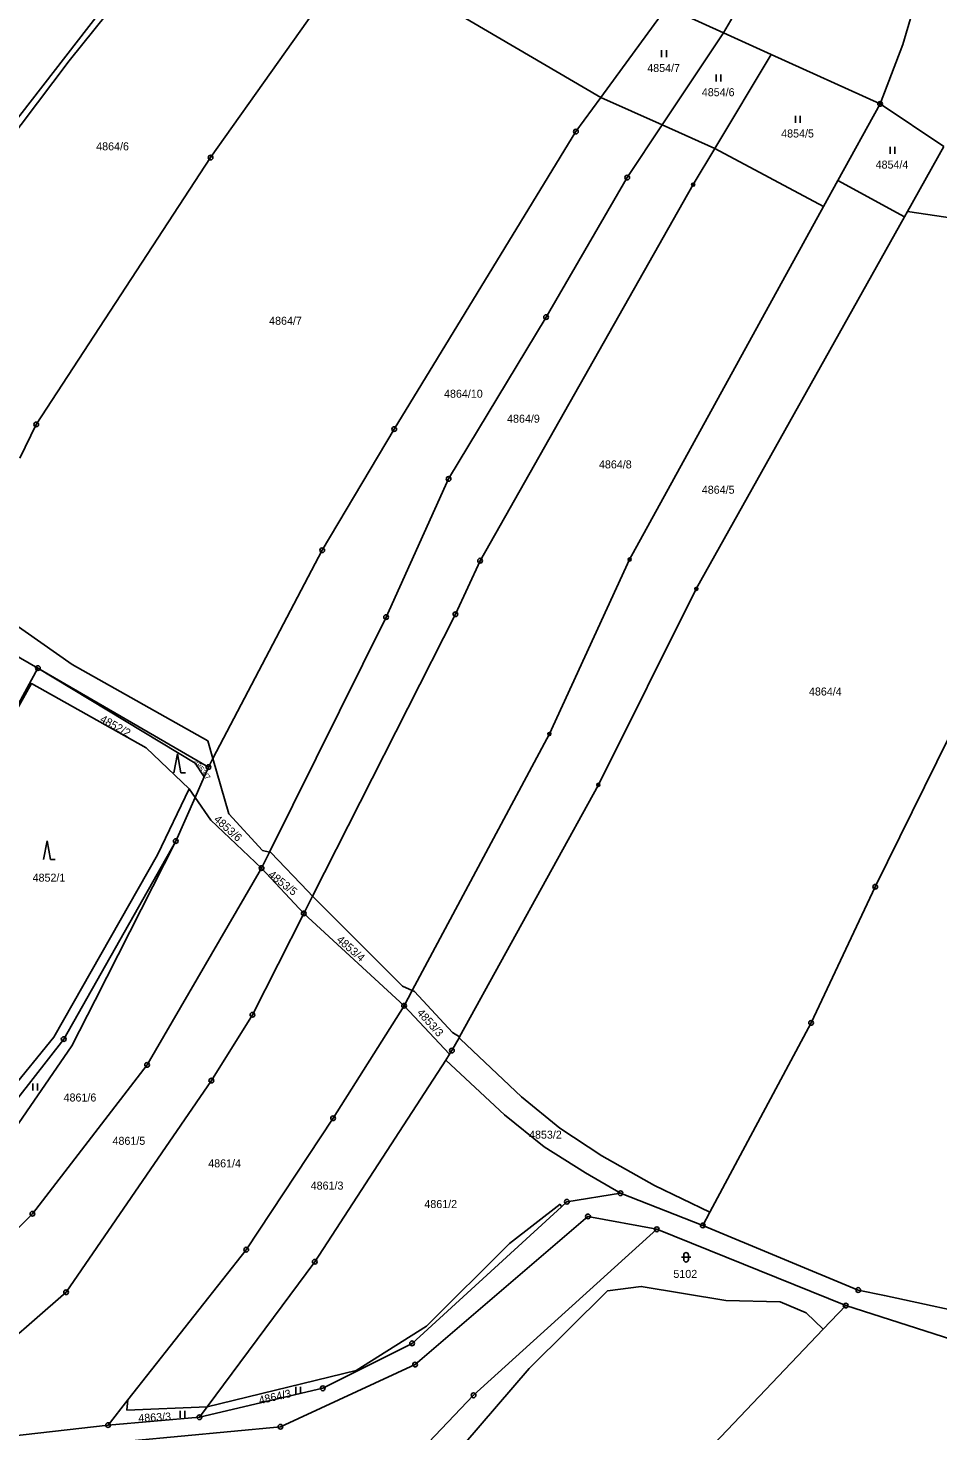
# Model space of a CAD drawing. Extents: x -644096 to -634268, y -1141430 to -1133463.
# Drawn here: x -637402.3 to -637209, y -1138384.4 to -1138086.4 of the extents above; entities that cross this region are included whole.
import ezdxf

# ---------------------------------------------------------------- set-up
doc = ezdxf.new("R2010")
doc.units = 0
for name, color, linetype in [('_CIVIL_CONSTRUCTION', 7, 'Continuous'), ('M_Svah_Nasyp', 7, 'Continuous'), ('spodek_zarez', 7, 'Continuous'), ('svrsek_osa_sjezdy', 7, 'Continuous'), ('svrsek_osa_terminal_VRT', 7, 'Continuous'), ('svrsek_osa_VRT', 7, 'Continuous'), ('terminal_VRT', 7, 'Continuous')]:
    doc.layers.add(name, color=color, linetype=linetype)

msp = doc.modelspace()

# ---------------------------------------------------------------- linework, layer by layer
at = {"layer": '_CIVIL_CONSTRUCTION'}
for centre, radius in [((-637221.32, -1138102.48), 0.5), ((-637221.32, -1138102.48), 0.5), ((-637221.32, -1138102.48), 0.0303), ((-637221.32, -1138102.48), 0.0303), ((-637285.94, -1138108.37), 0.5), ((-637285.94, -1138108.37), 0.0303), ((-637363.53, -1138113.9), 0.5), ((-637363.53, -1138113.9), 0.0303), ((-637275.03, -1138118.12), 0.5), ((-637275.03, -1138118.12), 0.0303), ((-637261.01, -1138119.64), 0.335), ((-637261.01, -1138119.64), 0.0203), ((-637292.26, -1138147.76), 0.5), ((-637292.26, -1138147.76), 0.0303), ((-637400.57, -1138170.57), 0.5), ((-637400.57, -1138170.57), 0.0303), ((-637324.51, -1138171.57), 0.5), ((-637324.51, -1138171.57), 0.0303), ((-637312.98, -1138182.15), 0.5), ((-637312.98, -1138182.15), 0.0303), ((-637339.82, -1138197.29), 0.5), ((-637339.82, -1138197.29), 0.0303), ((-637306.28, -1138199.51), 0.5), ((-637306.28, -1138199.51), 0.0303), ((-637274.51, -1138199.26), 0.335), ((-637274.51, -1138199.26), 0.0203), ((-637260.35, -1138205.52), 0.335), ((-637260.35, -1138205.52), 0.0203), ((-637326.24, -1138211.49), 0.5), ((-637326.24, -1138211.49), 0.0303), ((-637311.51, -1138210.9), 0.5), ((-637311.51, -1138210.9), 0.0303), ((-637400.2, -1138222.32), 0.5), ((-637400.2, -1138222.32), 0.0303), ((-637291.56, -1138236.32), 0.335), ((-637291.56, -1138236.32), 0.0203), ((-637363.99, -1138243.36), 0.5), ((-637363.99, -1138243.36), 0.0303), ((-637281.15, -1138247.12), 0.335), ((-637281.15, -1138247.12), 0.0203), ((-637370.94, -1138259.08), 0.5), ((-637370.94, -1138259.08), 0.0303), ((-637352.69, -1138264.82), 0.5), ((-637352.69, -1138264.82), 0.0303), ((-637222.34, -1138268.77), 0.5), ((-637222.34, -1138268.77), 0.0303), ((-637343.73, -1138274.45), 0.5), ((-637343.73, -1138274.45), 0.0303), ((-637322.42, -1138294.05), 0.5), ((-637322.42, -1138294.05), 0.0303), ((-637354.63, -1138295.97), 0.5), ((-637354.63, -1138295.97), 0.0303), ((-637235.98, -1138297.69), 0.5), ((-637235.98, -1138297.69), 0.0303), ((-637394.74, -1138301.14), 0.5), ((-637394.74, -1138301.14), 0.0303), ((-637312.27, -1138303.56), 0.5), ((-637312.27, -1138303.56), 0.0303), ((-637377.01, -1138306.6), 0.5), ((-637377.01, -1138306.6), 0.0303), ((-637363.37, -1138309.95), 0.5), ((-637363.37, -1138309.95), 0.0303), ((-637337.5, -1138317.95), 0.5), ((-637337.5, -1138317.95), 0.0303), ((-637276.46, -1138333.86), 0.5), ((-637287.84, -1138335.69), 0.5), ((-637287.84, -1138335.69), 0.0303), ((-637276.46, -1138333.86), 0.0303), ((-637401.39, -1138338.22), 0.5), ((-637401.39, -1138338.22), 0.0303), ((-637283.36, -1138338.8), 0.5), ((-637283.36, -1138338.8), 0.0303), ((-637268.74, -1138341.54), 0.5), ((-637268.74, -1138341.54), 0.0303), ((-637258.97, -1138340.71), 0.5), ((-637258.97, -1138340.71), 0.0303), ((-637355.96, -1138345.86), 0.5), ((-637355.96, -1138345.86), 0.0303), ((-637341.39, -1138348.44), 0.5), ((-637341.39, -1138348.44), 0.0303), ((-637394.24, -1138354.89), 0.5), ((-637225.96, -1138354.43), 0.5), ((-637225.96, -1138354.43), 0.0303), ((-637394.24, -1138354.89), 0.0303), ((-637228.62, -1138357.72), 0.5), ((-637228.62, -1138357.72), 0.0303), ((-637320.73, -1138365.76), 0.5), ((-637320.73, -1138365.76), 0.0303), ((-637320.1, -1138370.27), 0.5), ((-637320.1, -1138370.27), 0.0303), ((-637339.69, -1138375.31), 0.5), ((-637339.69, -1138375.31), 0.0303), ((-637307.67, -1138376.8), 0.5), ((-637307.67, -1138376.8), 0.0303), ((-637365.9, -1138381.45), 0.5), ((-637385.31, -1138383.12), 0.5), ((-637385.31, -1138383.12), 0.0303), ((-637365.9, -1138381.45), 0.0303), ((-637348.69, -1138383.47), 0.5), ((-637348.69, -1138383.47), 0.0303)]:
    msp.add_circle(centre, radius, dxfattribs=at)
at = {"layer": 'M_Svah_Nasyp'}
msp.add_line((-637366.83, -1138249.79), (-637368.07, -1138247.98), dxfattribs=at)
at = {"layer": 'spodek_zarez'}
msp.add_circle((-638683.07, -1137056.85), 1378.08, dxfattribs=at)
at = {"layer": 'svrsek_osa_sjezdy'}
for p, q in [((-637267.71, -1138092.58), (-637267.71, -1138091.08)), ((-637266.71, -1138092.58), (-637266.71, -1138091.08)), ((-637256.12, -1138097.73), (-637256.12, -1138096.23)), ((-637255.12, -1138097.73), (-637255.12, -1138096.23)), ((-637239.26, -1138106.5), (-637239.26, -1138105)), ((-637238.26, -1138106.5), (-637238.26, -1138105)), ((-637219.2, -1138113.1), (-637219.2, -1138111.6)), ((-637218.2, -1138113.1), (-637218.2, -1138111.6)), ((-637370.59, -1138240.56), (-637371.34, -1138244.56)), ((-637369.84, -1138244.56), (-637370.59, -1138240.56)), ((-637369.84, -1138244.56), (-637368.84, -1138244.56)), ((-637398.28, -1138259.01), (-637399.03, -1138263.01)), ((-637397.53, -1138263.01), (-637398.28, -1138259.01)), ((-637397.53, -1138263.01), (-637396.53, -1138263.01)), ((-637401.28, -1138312.07), (-637401.28, -1138310.57)), ((-637400.28, -1138312.07), (-637400.28, -1138310.57)), ((-637263.53, -1138347.48), (-637261.53, -1138347.48)), ((-637263.03, -1138346.98), (-637263.03, -1138347.98)), ((-637262.03, -1138347.98), (-637262.03, -1138346.98)), ((-637345.41, -1138376.5), (-637345.41, -1138375)), ((-637344.41, -1138376.5), (-637344.41, -1138375)), ((-637370, -1138381.6), (-637370, -1138380.1)), ((-637369, -1138381.6), (-637369, -1138380.1))]:
    msp.add_line(p, q, dxfattribs=at)
for centre, start, end in [((-637262.53, -1138346.98), 0, 180), ((-637262.53, -1138347.98), 180, 359.9879)]:
    msp.add_arc(centre, 0.5, start, end, dxfattribs=at)
at = {"layer": 'svrsek_osa_terminal_VRT'}
msp.add_arc((-642050.26, -1145189.6), 8802.25, 41.413152, 75.317049, dxfattribs=at)
at = {"layer": 'terminal_VRT'}
for p, q in [((-637254.6, -1138087.38), (-637237.94, -1138058.74)), ((-637423.29, -1138129.68), (-637373.02, -1138064.92)), ((-637332.71, -1138070.64), (-637280.62, -1138101.1)), ((-637280.62, -1138101.1), (-637266.59, -1138081.94)), ((-637266.59, -1138081.94), (-637254.6, -1138087.38)), ((-637266.59, -1138081.94), (-637254.6, -1138087.38)), ((-637254.6, -1138087.38), (-637267.59, -1138106.92)), ((-637254.6, -1138087.38), (-637244.45, -1138091.99)), ((-637254.6, -1138087.38), (-637244.45, -1138091.99)), ((-637244.45, -1138091.99), (-637256.39, -1138111.93)), ((-637244.45, -1138091.99), (-637221.32, -1138102.48)), ((-637244.45, -1138091.99), (-637221.32, -1138102.48)), ((-637280.62, -1138101.1), (-637267.59, -1138106.92)), ((-637221.32, -1138102.48), (-637230.26, -1138118.75)), ((-637221.32, -1138102.48), (-637207.75, -1138111.53)), ((-637221.32, -1138102.48), (-637207.75, -1138111.53)), ((-637267.59, -1138106.92), (-637256.39, -1138111.93)), ((-637256.39, -1138111.93), (-637233.3, -1138124.29)), ((-637207.75, -1138111.53), (-637215.47, -1138125.32)), ((-637233.3, -1138124.29), (-637230.26, -1138118.75)), ((-637230.26, -1138118.75), (-637216.12, -1138126.48)), ((-637216.12, -1138126.48), (-637215.47, -1138125.32)), ((-637400.2, -1138222.32), (-637420.41, -1138210.74)), ((-637414.06, -1138247.73), (-637400.2, -1138222.32)), ((-637363.99, -1138243.36), (-637400.2, -1138222.32)), ((-637363.99, -1138243.36), (-637364.9, -1138245.42)), ((-637363.03, -1138241.53), (-637363.99, -1138243.36)), ((-637366.83, -1138249.79), (-637364.9, -1138245.42)), ((-637370.94, -1138259.08), (-637366.83, -1138249.79)), ((-637351, -1138261.41), (-637352.69, -1138264.82)), ((-637352.69, -1138264.82), (-637343.73, -1138274.45)), ((-637341.86, -1138270.76), (-637343.73, -1138274.45)), ((-637235.98, -1138297.69), (-637222.34, -1138268.77)), ((-637343.73, -1138274.45), (-637322.42, -1138294.05)), ((-637320.7, -1138290.83), (-637322.42, -1138294.05)), ((-637322.42, -1138294.05), (-637312.76, -1138304.32)), ((-637257.45, -1138337.87), (-637235.98, -1138297.69)), ((-637310.65, -1138300.63), (-637310.76, -1138300.83)), ((-637313.57, -1138305.58), (-637341.39, -1138348.44)), ((-637312.76, -1138304.32), (-637313.57, -1138305.58)), ((-637257.45, -1138337.87), (-637269.2, -1138332.25)), ((-637289.27, -1138336.19), (-637289, -1138336.75)), ((-637276.46, -1138333.86), (-637258.97, -1138340.71)), ((-637258.97, -1138340.71), (-637257.45, -1138337.87)), ((-637268.74, -1138341.54), (-637228.62, -1138357.72)), ((-637341.39, -1138348.44), (-637364.26, -1138379.24)), ((-637228.62, -1138357.72), (-637233.41, -1138362.76)), ((-637197.42, -1138367.75), (-637228.62, -1138357.72)), ((-637381.08, -1138377.75), (-637385.31, -1138383.12)), ((-637365.9, -1138381.45), (-637364.26, -1138379.24)), ((-637385.31, -1138383.12), (-637436.02, -1138388.88)), ((-637365.9, -1138381.45), (-637385.31, -1138383.12))]:
    msp.add_line(p, q, dxfattribs=at)
for points in [[(-637445.52, -1138161.76), (-637424, -1138133.62), (-637393.6, -1138093.34), (-637371.8, -1138066.12), (-637373.02, -1138064.92)], [(-637209.79, -1138067.19), (-637211.24, -1138072.06), (-637216.47, -1138089.87), (-637221.32, -1138102.48)], [(-637404.09, -1138177.7), (-637400.57, -1138170.57), (-637363.53, -1138113.9), (-637334.78, -1138073.27), (-637332.71, -1138070.64)], [(-637363.03, -1138241.53), (-637339.82, -1138197.29), (-637324.51, -1138171.57), (-637285.94, -1138108.37), (-637280.62, -1138101.1)], [(-637267.59, -1138106.92), (-637275.03, -1138118.12), (-637292.26, -1138147.76), (-637312.98, -1138182.15), (-637326.24, -1138211.49), (-637351, -1138261.41)], [(-637256.39, -1138111.93), (-637261.01, -1138119.64), (-637306.28, -1138199.51), (-637311.51, -1138210.9), (-637341.86, -1138270.76)], [(-637233.3, -1138124.29), (-637274.51, -1138199.26), (-637291.56, -1138236.32), (-637320.7, -1138290.83)], [(-637310.65, -1138300.63), (-637281.15, -1138247.12), (-637260.35, -1138205.52), (-637216.12, -1138126.48)], [(-637215.47, -1138125.32), (-637189.15, -1138129.24), (-637178.01, -1138127.12), (-637154, -1138136.29), (-637151.86, -1138137.11)], [(-637222.34, -1138268.77), (-637190.94, -1138205.08), (-637167.97, -1138160.53), (-637151.86, -1138137.11)], [(-637363.03, -1138241.53), (-637364.11, -1138237.8), (-637392.94, -1138221.56), (-637409.65, -1138209.87), (-637415.33, -1138200.46)], [(-637364.9, -1138245.42), (-637366.83, -1138242.54), (-637400.2, -1138222.32)], [(-637406.38, -1138312.46), (-637396.83, -1138300.75), (-637374.78, -1138262.02), (-637368.07, -1138247.98), (-637377.23, -1138239.24), (-637401.61, -1138225.62), (-637414.06, -1138247.73)], [(-637351, -1138261.41), (-637352.51, -1138261.05), (-637359.64, -1138253.29), (-637363.03, -1138241.53)], [(-637366.83, -1138249.79), (-637363.51, -1138254.63), (-637352.69, -1138264.82)], [(-637445.78, -1138349.73), (-637421.56, -1138332.58), (-637407.44, -1138323.58), (-637393.02, -1138302.59), (-637388.04, -1138292.84), (-637370.94, -1138259.08)], [(-637404.5, -1138313.66), (-637394.74, -1138301.14), (-637370.94, -1138259.08)], [(-637341.86, -1138270.76), (-637342.86, -1138269.69), (-637350.74, -1138261.47), (-637351, -1138261.41)], [(-637352.69, -1138264.82), (-637377.01, -1138306.6), (-637401.39, -1138338.22), (-637415.74, -1138352.52), (-637459.44, -1138383.7), (-637499.55, -1138406.68)], [(-637320.7, -1138290.83), (-637322.75, -1138289.88), (-637341.25, -1138271.4), (-637341.86, -1138270.76)], [(-637343.73, -1138274.45), (-637354.63, -1138295.97), (-637363.37, -1138309.95)], [(-637310.65, -1138300.63), (-637312.11, -1138299.76), (-637320.21, -1138291.05), (-637320.7, -1138290.83)], [(-637322.42, -1138294.05), (-637337.5, -1138317.95), (-637355.96, -1138345.86), (-637381.08, -1138377.75)], [(-637310.76, -1138300.83), (-637312.27, -1138303.56), (-637312.76, -1138304.32)], [(-637269.2, -1138332.25), (-637280.44, -1138325.94), (-637289.33, -1138320.04), (-637297.48, -1138313.42), (-637310.42, -1138301.15), (-637310.76, -1138300.83)], [(-637313.57, -1138305.58), (-637301.09, -1138317.23), (-637292.64, -1138324), (-637283.91, -1138329.54), (-637276.46, -1138333.86)], [(-637363.37, -1138309.95), (-637394.24, -1138354.89), (-637412.76, -1138371), (-637436.02, -1138388.88)], [(-637317.68, -1138362.13), (-637300.05, -1138344.55), (-637289.27, -1138336.19)], [(-637289, -1138336.75), (-637287.84, -1138335.69), (-637276.46, -1138333.86)], [(-637268.74, -1138341.54), (-637283.36, -1138338.8), (-637320.1, -1138370.27), (-637348.69, -1138383.47), (-637380.33, -1138386.46)], [(-637289, -1138336.75), (-637320.73, -1138365.76), (-637339.69, -1138375.31), (-637365.9, -1138381.45)], [(-637339.07, -1138409.79), (-637307.67, -1138376.8), (-637268.74, -1138341.54)], [(-637193.48, -1138361.42), (-637197.49, -1138360.56), (-637220.39, -1138355.63), (-637225.96, -1138354.43), (-637258.97, -1138340.71)], [(-637358.74, -1138428.29), (-637342.41, -1138415.86), (-637337.98, -1138412.36), (-637323.63, -1138400.3), (-637317.17, -1138394.7), (-637309.72, -1138387.26), (-637295.88, -1138371.1), (-637279.19, -1138354.62), (-637272.04, -1138353.65), (-637254.1, -1138356.65), (-637242.56, -1138356.95), (-637237.03, -1138359.26), (-637233.41, -1138362.76)], [(-637364.26, -1138379.24), (-637332.61, -1138371.5), (-637317.68, -1138362.13)], [(-637233.41, -1138362.76), (-637260.58, -1138391.35), (-637295.85, -1138420.28)], [(-637364.26, -1138379.24), (-637381.3, -1138379.95), (-637381.08, -1138377.75)]]:
    msp.add_lwpolyline(points, dxfattribs=at)

# ---------------------------------------------------------------- texts
at = {"layer": 'svrsek_osa_VRT'}
for s, p in [('4854/7', (-637270.77, -1138095.71)), ('4854/6', (-637259.18, -1138100.85)), ('4854/5', (-637242.32, -1138109.62)), ('4864/6', (-637387.83, -1138112.35)), ('4854/4', (-637222.26, -1138116.23)), ('4864/7', (-637351.1, -1138149.4)), ('4864/10', (-637313.94, -1138164.9)), ('4864/9', (-637300.55, -1138170.2)), ('4864/8', (-637281.03, -1138179.91)), ('4864/5', (-637259.18, -1138185.29)), ('4864/4', (-637236.42, -1138228.15)), ('4852/1', (-637401.34, -1138267.69)), ('4861/6', (-637394.76, -1138314.39)), ('4853/2', (-637295.88, -1138322.28)), ('4861/5', (-637384.36, -1138323.59)), ('4861/4', (-637364.03, -1138328.38)), ('4861/3', (-637342.27, -1138333.1)), ('4861/2', (-637318.12, -1138337.02)), ('5102', (-637265.22, -1138351.86))]:
    msp.add_text(s, height=1.7, dxfattribs=at).set_placement(p)
for s, height, rotation, p in [('4852/2', 1.7, 331, (-637387.19, -1138233.65)), ('4853/7', 1.14, 307, (-637367.28, -1138242.33)), ('4853/6', 1.7, 318, (-637362.97, -1138254.66)), ('4853/5', 1.7, 322, (-637351.43, -1138266.5)), ('4853/4', 1.7, 319, (-637336.91, -1138280.25)), ('4853/3', 1.7, 312, (-637319.82, -1138295.62)), ('4864/3', 1.7, 13, (-637353.08, -1138378.71)), ('4863/3', 1.7, 3, (-637378.84, -1138382.49))]:
    msp.add_text(s, height=height, rotation=rotation, dxfattribs=at).set_placement(p)

doc.saveas('drawing.dxf')
